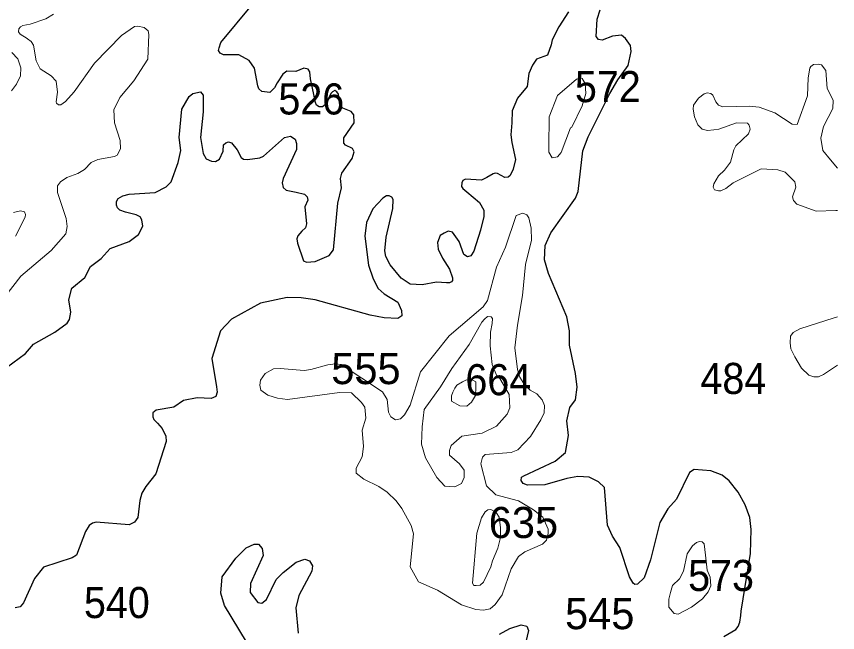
# Model space of a CAD drawing. Extents: x 499.9 to 555.3, y 9281.5 to 9336.8.
# Drawn here: x 551.068 to 555.296, y 9290.465 to 9293.635 of the extents above; entities that cross this region are included whole.
import ezdxf

# ---------------------------------------------------------------- set-up
doc = ezdxf.new("R2010")
doc.units = 0
doc.header["$LTSCALE"] = 0.064
doc.layers.add('1', color=7, linetype='Continuous', lineweight=25)
doc.layers.add('2', color=7, linetype='Continuous', lineweight=13)
doc.layers.add('21', color=7, linetype='Continuous')

msp = doc.modelspace()

# ---------------------------------------------------------------- linework, layer by layer
at = {"layer": '1'}
for points in [[(552.8065, 9292.9387), (552.7991, 9292.9553), (552.7619, 9292.9717), (552.7545, 9292.9822), (552.7539, 9293.0093), (552.8068, 9293.0876), (552.8053, 9293.1277), (552.791, 9293.1461), (552.7487, 9293.1632), (552.7335, 9293.1774), (552.7258, 9293.2343), (552.7182, 9293.2474), (552.7072, 9293.2529), (552.6963, 9293.2474), (552.6876, 9293.2387), (552.6602, 9293.1818), (552.6446, 9293.169), (552.6266, 9293.1699), (552.6132, 9293.1774), (552.6076, 9293.1913), (552.6001, 9293.2336), (552.5825, 9293.3131), (552.5781, 9293.3492), (552.5694, 9293.3634), (552.5475, 9293.3689), (552.5074, 9293.3508), (552.4611, 9293.3525), (552.4392, 9293.3382), (552.41, 9293.2931), (552.3972, 9293.2669), (552.3723, 9293.2436), (552.3319, 9293.2487), (552.3156, 9293.2616), (552.3103, 9293.2781), (552.2931, 9293.3685), (552.2667, 9293.4088), (552.2127, 9293.4367), (552.135, 9293.4378), (552.1175, 9293.4455), (552.1088, 9293.4597), (552.112, 9293.4734), (552.1203, 9293.5011), (552.2809, 9293.692)], [(554.4672, 9291.1514), (554.4224, 9291.1011), (554.3816, 9291.0303), (554.3336, 9290.8393), (554.2995, 9290.7455), (554.2663, 9290.7136), (554.2518, 9290.7124), (554.2432, 9290.7185), (554.2254, 9290.7508), (554.1748, 9290.9022), (554.1376, 9290.9611), (554.1113, 9291.0169), (554.0958, 9291.2106), (554.0659, 9291.2407), (554.0169, 9291.2641), (553.9596, 9291.2673), (553.9023, 9291.2579), (553.7885, 9291.2247), (553.6997, 9291.2231), (553.678, 9291.2314), (553.6669, 9291.2467), (553.6688, 9291.2636), (553.6806, 9291.2716), (553.8418, 9291.3471), (553.896, 9291.391), (553.9102, 9291.4791), (553.9013, 9291.5544), (553.9181, 9291.6231), (553.9467, 9291.6623), (553.9561, 9291.7264), (553.9469, 9291.7974), (553.9153, 9291.9431), (553.9151, 9292.0163), (553.9025, 9292.0895), (553.8078, 9292.3121), (553.7879, 9292.3831), (553.791, 9292.4555), (553.8202, 9292.5207), (553.946, 9292.6998), (553.9599, 9292.7338), (553.985, 9292.9426), (554.0113, 9293.0145), (554.1231, 9293.2382), (554.1645, 9293.3087), (554.2184, 9293.382), (554.2332, 9293.455), (554.2297, 9293.4851), (554.2046, 9293.521), (554.1839, 9293.5382), (554.137, 9293.5338), (554.0839, 9293.5119), (554.0654, 9293.5163), (554.0534, 9293.5318), (554.0589, 9293.6216), (554.0745, 9293.669)], [(553.9113, 9293.6589), (553.8603, 9293.5821), (553.8264, 9293.5139), (553.8215, 9293.4892), (553.8024, 9293.4363), (553.7465, 9293.4142), (553.7246, 9293.3832), (553.7062, 9293.3414), (553.6975, 9293.2737), (553.6481, 9293.214), (553.6212, 9293.1487), (553.6183, 9293.0869), (553.6135, 9293.0255), (553.6181, 9292.9869), (553.6379, 9292.8988), (553.6254, 9292.8488), (553.611, 9292.8168), (553.5993, 9292.8076), (553.5822, 9292.8065), (553.5452, 9292.8271), (553.5334, 9292.829), (553.5227, 9292.825), (553.491, 9292.8056), (553.4631, 9292.7923), (553.3805, 9292.7983), (553.3674, 9292.7913), (553.3622, 9292.779), (553.3599, 9292.7592), (553.3662, 9292.749), (553.3874, 9292.7328), (553.4528, 9292.6776), (553.474, 9292.6377), (553.474, 9292.6052)], [(551.0162, 9291.8287), (551.1154, 9291.9012), (551.1554, 9291.9481), (551.2658, 9292.0096), (551.3301, 9292.0565), (551.3411, 9292.0757), (551.3477, 9292.1135), (551.3386, 9292.177), (551.3534, 9292.2371), (551.4194, 9292.291), (551.45, 9292.348), (551.5038, 9292.3896), (551.5511, 9292.4413), (551.6493, 9292.476), (551.6973, 9292.5132), (551.7182, 9292.5559), (551.714, 9292.5876), (551.7052, 9292.6045), (551.6846, 9292.6137), (551.6298, 9292.6269), (551.6002, 9292.6376), (551.5885, 9292.6493), (551.5826, 9292.6633), (551.5838, 9292.683), (551.5917, 9292.698), (551.6153, 9292.7125), (551.648, 9292.7203), (551.7824, 9292.7287), (551.8395, 9292.7573), (551.8649, 9292.7844), (551.9003, 9292.8837), (551.9142, 9292.9457), (551.9066, 9293.0123), (551.9189, 9293.1583), (551.9569, 9293.2236), (551.9771, 9293.2386), (552.0152, 9293.2472), (552.0303, 9293.2289), (552.029, 9293.1433), (552.0156, 9293.0123), (552.0302, 9292.929), (552.0456, 9292.9025), (552.0722, 9292.8898), (552.0923, 9292.8892), (552.1131, 9292.9008), (552.1327, 9292.9417), (552.135, 9292.9736), (552.1462, 9292.9848), (552.1604, 9292.9888), (552.1757, 9292.9848), (552.2054, 9292.949), (552.2248, 9292.9093), (552.2378, 9292.9008), (552.2579, 9292.8982), (552.3205, 9292.9078), (552.3402, 9292.9164), (552.4487, 9293.0112), (552.4799, 9293.0187), (552.5039, 9293.0041), (552.5107, 9292.9804), (552.5096, 9292.9505), (552.4415, 9292.8012), (552.4371, 9292.7779), (552.4409, 9292.7541), (552.4575, 9292.7401), (552.5081, 9292.7314), (552.5517, 9292.7205), (552.5649, 9292.7073), (552.5679, 9292.689), (552.5537, 9292.6545), (552.5618, 9292.5679), (552.5573, 9292.5476), (552.5381, 9292.5304), (552.5165, 9292.5054), (552.5119, 9292.4906), (552.5153, 9292.4689), (552.5467, 9292.3768), (552.5621, 9292.37), (552.6068, 9292.3737), (552.6783, 9292.404), (552.7007, 9292.4334), (552.7228, 9292.6738)], [(552.7228, 9292.6738), (552.7421, 9292.7533), (552.7367, 9292.8012), (552.7438, 9292.8279), (552.7971, 9292.9045), (552.8065, 9292.9387)], [(553.3711, 9292.4106), (553.3481, 9292.4776), (553.3139, 9292.524), (553.2918, 9292.53), (553.2708, 9292.5196), (553.2494, 9292.5078), (553.2367, 9292.4708), (553.2399, 9292.4368), (553.2623, 9292.3904), (553.2973, 9292.3346), (553.314, 9292.2896), (553.3127, 9292.276), (553.3087, 9292.2684), (553.2973, 9292.2635), (553.2819, 9292.2646), (553.2307, 9292.2668), (553.1567, 9292.2543), (553.0956, 9292.2578), (553.0499, 9292.2888), (552.9925, 9292.3571), (552.9699, 9292.3991), (552.9651, 9292.4286), (552.9718, 9292.4999), (553.006, 9292.6463), (553.008, 9292.6933), (553.0002, 9292.7054), (552.9881, 9292.7119), (552.9742, 9292.7116), (552.9539, 9292.6996), (552.903, 9292.644), (552.8712, 9292.5741), (552.8616, 9292.505), (552.8812, 9292.3556), (552.9045, 9292.2846), (552.9305, 9292.2353), (552.9609, 9292.2076), (553.0322, 9292.164), (553.0503, 9292.1223), (553.0517, 9292.0942), (553.0323, 9292.081), (552.9612, 9292.0843), (552.8893, 9292.0969), (552.6068, 9292.1762), (552.5336, 9292.1873), (552.4613, 9292.1889), (552.3244, 9292.1599), (552.1748, 9292.0779), (552.1196, 9292.0163), (552.074, 9291.8746), (552.099, 9291.7283), (552.1018, 9291.7013), (552.0954, 9291.6786), (552.0712, 9291.6695), (551.9988, 9291.6732), (551.9278, 9291.6578), (551.8777, 9291.6242), (551.7873, 9291.6094), (551.7705, 9291.5957), (551.77, 9291.5751), (551.776, 9291.5604), (551.7943, 9291.5415), (551.8176, 9291.515), (551.838, 9291.4744), (551.8395, 9291.4473), (551.7854, 9291.2819), (551.7336, 9291.2156), (551.7146, 9291.1826), (551.7037, 9291.1438), (551.6932, 9291.0561), (551.6766, 9291.033), (551.6478, 9291.0194), (551.4784, 9291.0319), (551.46, 9291.0278), (551.4426, 9291.0162), (551.4239, 9290.9849), (551.3774, 9290.863), (551.355, 9290.8486), (551.2074, 9290.8019), (551.1614, 9290.743), (551.1047, 9290.6174), (551.0878, 9290.5969), (551.062, 9290.5917)], [(553.474, 9292.6052), (553.4583, 9292.5359), (553.4241, 9292.4273), (553.4086, 9292.4029), (553.3913, 9292.3987), (553.3711, 9292.4106)], [(554.7379, 9291.245), (554.7019, 9291.2748), (554.6432, 9291.2962), (554.5581, 9291.3037), (554.534, 9291.2889), (554.4672, 9291.1514)], [(554.7104, 9290.4442), (554.7725, 9290.481), (554.785, 9290.4965), (554.7937, 9290.5176), (554.7988, 9290.5522), (554.7997, 9290.574), (554.8477, 9290.8711), (554.8509, 9290.9953), (554.8447, 9291.057), (554.8207, 9291.1226), (554.7851, 9291.187), (554.7379, 9291.245)], [(552.2533, 9290.4175), (552.1394, 9290.6031), (552.12, 9290.6674), (552.1272, 9290.7516), (552.1978, 9290.8472), (552.2514, 9290.9007), (552.2916, 9290.9195), (552.3137, 9290.9191), (552.3333, 9290.8974), (552.3389, 9290.8616), (552.2727, 9290.7176), (552.2716, 9290.6702), (552.3116, 9290.6189), (552.3324, 9290.6164), (552.3553, 9290.6348), (552.406, 9290.7373), (552.4413, 9290.774), (552.5082, 9290.8264), (552.5524, 9290.8418), (552.5772, 9290.8333), (552.5927, 9290.8085), (552.5899, 9290.7808), (552.5213, 9290.6555), (552.5067, 9290.591), (552.5193, 9290.4614)], [(553.5548, 9290.4569), (553.6088, 9290.4856), (553.6668, 9290.5047), (553.6958, 9290.4978), (553.7047, 9290.4747), (553.6826, 9290.3801)]]:
    msp.add_lwpolyline(points, dxfattribs=at)
at = {"layer": '2'}
for points in [[(551.3212, 9293.197), (551.2965, 9293.1795), (551.2845, 9293.1796), (551.2751, 9293.1881), (551.2734, 9293.1954), (551.2793, 9293.2445), (551.2725, 9293.3021), (551.2475, 9293.3284), (551.1901, 9293.3659), (551.1696, 9293.4057), (551.1566, 9293.4876), (551.1432, 9293.5061), (551.1246, 9293.5198), (551.1235, 9293.5209), (551.0871, 9293.5439), (551.0795, 9293.5558), (551.0796, 9293.5709), (551.0883, 9293.5814), (551.1007, 9293.5875), (551.1382, 9293.595), (551.219, 9293.623), (551.2587, 9293.6469)], [(550.8716, 9292.0172), (551.0903, 9292.2989), (551.2463, 9292.4296), (551.323, 9292.5157), (551.3286, 9292.5543), (551.3241, 9292.5957), (551.2797, 9292.7294), (551.28, 9292.7624), (551.2957, 9292.784), (551.3272, 9292.8064), (551.3845, 9292.8273), (551.4188, 9292.8476), (551.4526, 9292.8827), (551.4871, 9292.899), (551.5722, 9292.9133), (551.5869, 9292.9218), (551.6038, 9292.953), (551.6026, 9292.9957), (551.5724, 9293.0866), (551.5694, 9293.1549), (551.601, 9293.2171), (551.673, 9293.3037), (551.7441, 9293.4145), (551.7495, 9293.542), (551.747, 9293.5606), (551.7251, 9293.578), (551.6939, 9293.5844)], [(551.6939, 9293.5844), (551.6763, 9293.5832), (551.609, 9293.537), (551.4705, 9293.3937), (551.3661, 9293.2461), (551.3212, 9293.197)], [(551.0439, 9293.4494), (551.0749, 9293.4167), (551.0913, 9293.3699), (551.0884, 9293.3293), (551.0688, 9293.2865), (551.0428, 9293.2512)], [(555.296, 9292.637), (555.2879, 9292.636), (555.1864, 9292.6333), (555.0865, 9292.6683), (555.0701, 9292.688), (555.0643, 9292.7072), (555.0814, 9292.7571), (555.0766, 9292.7842), (555.0264, 9292.833), (554.9889, 9292.8456), (554.9036, 9292.8504), (554.7593, 9292.7782), (554.7204, 9292.7494), (554.6951, 9292.7375), (554.6823, 9292.7367), (554.663, 9292.7427), (554.656, 9292.7561), (554.659, 9292.7729), (554.683, 9292.8149), (554.7139, 9292.8432), (554.7451, 9292.8851), (554.7613, 9292.9476), (554.7717, 9292.9687), (554.8375, 9293.0306), (554.8453, 9293.0548), (554.8412, 9293.0747), (554.8316, 9293.0853), (554.7753, 9293.0881), (554.6844, 9293.0555), (554.6591, 9293.0516), (554.6258, 9293.0485), (554.599, 9293.054), (554.5758, 9293.0771), (554.56, 9293.1177), (554.5531, 9293.1571), (554.5551, 9293.1789), (554.5793, 9293.2136), (554.6087, 9293.2357), (554.6244, 9293.2411), (554.6431, 9293.2375), (554.654, 9293.2298), (554.6696, 9293.195), (554.6823, 9293.179), (554.7046, 9293.1697), (554.8427, 9293.1726), (554.8931, 9293.1675), (554.9733, 9293.1383), (555.0618, 9293.0808), (555.0887, 9293.079), (555.1414, 9293.2267), (555.1441, 9293.3181), (555.1525, 9293.3694), (555.1585, 9293.3779), (555.1721, 9293.3869), (555.197, 9293.3892), (555.2137, 9293.3854), (555.2357, 9293.357), (555.2425, 9293.2644), (555.2741, 9293.2035), (555.271, 9293.1607), (555.2244, 9293.0691), (555.2107, 9293.0087), (555.2204, 9292.9451), (555.26, 9292.8973), (555.2962, 9292.8533)], [(551.0533, 9292.6258), (551.0884, 9292.6344), (551.1103, 9292.6294), (551.1153, 9292.6162), (551.1133, 9292.6022), (551.063, 9292.5041)], [(555.2952, 9291.8406), (555.2241, 9291.7929), (555.1986, 9291.7808), (555.1732, 9291.7796), (555.1478, 9291.7885), (555.1112, 9291.825), (555.0758, 9291.8826), (555.0548, 9291.9246), (555.0514, 9291.9551), (555.0537, 9291.9901), (555.0669, 9292.0077), (555.1019, 9292.0278), (555.2791, 9292.084), (555.2954, 9292.0892)]]:
    msp.add_lwpolyline(points, dxfattribs=at)
for points in [[(553.8095, 9292.9633), (553.811, 9293.119), (553.8543, 9293.2288), (553.9523, 9293.3128), (553.9812, 9293.3163), (553.9971, 9293.289), (553.9992, 9293.2376), (553.9805, 9293.1748), (553.9278, 9293.0652), (553.9209, 9293.0612), (553.8735, 9292.9339), (553.8544, 9292.9119), (553.8274, 9292.9074), (553.8086, 9292.9362)], [(552.793, 9291.6979), (552.7308, 9291.6996), (552.4636, 9291.6641), (552.4127, 9291.6704), (552.3618, 9291.6859), (552.327, 9291.7113), (552.3205, 9291.7377), (552.325, 9291.7627), (552.3482, 9291.7981), (552.391, 9291.821), (552.4259, 9291.8233), (552.5492, 9291.8136), (552.5839, 9291.8189), (552.6712, 9291.8421), (552.7118, 9291.8477), (552.7397, 9291.8435), (552.9531, 9291.7039), (552.9772, 9291.6633), (552.9835, 9291.5982), (552.9962, 9291.5746), (553.0205, 9291.5588), (553.0464, 9291.5645), (553.0661, 9291.5854), (553.095, 9291.6343), (553.1479, 9291.8064), (553.2965, 9291.9922), (553.4718, 9292.1409), (553.4939, 9292.1732), (553.5402, 9292.3443), (553.5859, 9292.4476), (553.6417, 9292.6105), (553.6754, 9292.6231), (553.6953, 9292.6137), (553.7072, 9292.5992), (553.7178, 9292.5447), (553.7209, 9292.4834), (553.6895, 9292.3576), (553.6746, 9292.1985), (553.6478, 9292.0465), (553.6351, 9291.9304), (553.6474, 9291.8182), (553.6602, 9291.7791), (553.6851, 9291.7378), (553.7134, 9291.7112), (553.7483, 9291.6933), (553.7743, 9291.6624), (553.7875, 9291.6324), (553.7847, 9291.5955), (553.7686, 9291.5586), (553.7145, 9291.4729), (553.649, 9291.4041), (553.615, 9291.3916), (553.4808, 9291.3802), (553.4681, 9291.3664), (553.46, 9291.332), (553.488, 9291.2198), (553.5373, 9291.1734), (553.6533, 9291.142), (553.7298, 9291.0961), (553.7785, 9291.0582), (553.8061, 9290.997), (553.8068, 9290.9753), (553.7971, 9290.9397), (553.7776, 9290.9202), (553.6857, 9290.8806), (553.6538, 9290.8554), (553.616, 9290.7932), (553.5684, 9290.6587), (553.5335, 9290.6091), (553.5065, 9290.5868), (553.4726, 9290.5801), (553.4344, 9290.5832), (553.3589, 9290.6073), (553.2356, 9290.6824), (553.1377, 9290.7262), (553.0957, 9290.8022), (553.1131, 9290.9718), (553.0998, 9291.0161), (553.0524, 9291.1035), (553.0233, 9291.1423), (552.9772, 9291.1869), (552.934, 9291.2168), (552.8573, 9291.2544), (552.8174, 9291.2851), (552.8175, 9291.311), (552.849, 9291.3695), (552.8551, 9291.4215), (552.8488, 9291.5062), (552.8677, 9291.5669), (552.8612, 9291.6238), (552.8448, 9291.6484)], [(553.1534, 9291.4345), (553.1564, 9291.5237), (553.1683, 9291.6126), (553.252, 9291.7293), (553.3108, 9291.8235), (553.3998, 9291.9475), (553.4636, 9292.0621), (553.4782, 9292.0777), (553.4934, 9292.0907), (553.512, 9292.0894), (553.5187, 9292.0799), (553.5185, 9292.0546), (553.5093, 9292.0107), (553.5077, 9291.94), (553.5185, 9291.8437), (553.5399, 9291.7898), (553.5497, 9291.7834), (553.606, 9291.6891), (553.6094, 9291.6209), (553.5955, 9291.5885), (553.5399, 9291.5258), (553.4656, 9291.4902), (553.362, 9291.4744), (553.3073, 9291.4264), (553.2978, 9291.4016), (553.2985, 9291.3778), (553.3489, 9291.3321), (553.3739, 9291.3006), (553.3737, 9291.263), (553.3594, 9291.2313), (553.3246, 9291.2141), (553.2737, 9291.2183), (553.2328, 9291.2622), (553.1742, 9291.363)], [(553.3077, 9291.6556), (553.3509, 9291.6309), (553.388, 9291.6288), (553.4106, 9291.6494), (553.4312, 9291.6844), (553.4333, 9291.7256), (553.4333, 9291.7544), (553.4188, 9291.7626), (553.3859, 9291.7647), (553.3653, 9291.7544), (553.3365, 9291.7379), (553.3262, 9291.7215), (553.3159, 9291.7009), (553.3077, 9291.6824)], [(553.439, 9290.9763), (553.4627, 9291.0543), (553.482, 9291.0859), (553.4958, 9291.0969), (553.5102, 9291.0971), (553.5377, 9291.082), (553.5543, 9291.0588), (553.5601, 9291.0051), (553.5601, 9290.9539), (553.5476, 9290.899), (553.5201, 9290.8336), (553.5116, 9290.8034), (553.4726, 9290.7234), (553.4551, 9290.7084), (553.4359, 9290.7062), (553.4239, 9290.7073), (553.4157, 9290.7191)], [(554.5439, 9290.5953), (554.6008, 9290.6375), (554.6307, 9290.675), (554.6435, 9290.7053), (554.6394, 9290.7488), (554.625, 9290.7864), (554.6166, 9290.8633), (554.6091, 9290.9207), (554.5985, 9290.9313), (554.5844, 9290.9333), (554.5693, 9290.9288), (554.5486, 9290.9108), (554.5216, 9290.8691), (554.5031, 9290.7808), (554.4825, 9290.7417), (554.4459, 9290.706), (554.4353, 9290.6715), (554.4266, 9290.6362), (554.428, 9290.5944), (554.4541, 9290.5633), (554.4754, 9290.5598)]]:
    msp.add_lwpolyline(points, close=True, dxfattribs=at)

# ---------------------------------------------------------------- texts
at = {"layer": '21', "width": 0.95}
for s, p in [('572', (553.9437, 9293.1938)), ('526', (552.4168, 9293.1304)), ('484', (554.5899, 9291.6922)), ('664', (553.3798, 9291.6858)), ('573', (554.5266, 9290.6784)), ('540', (551.4157, 9290.5391))]:
    msp.add_text(s, height=0.16, dxfattribs=at).set_placement(p)
at = {"layer": '21'}
for s, p in [('555', (552.6892, 9291.7429)), ('635', (553.5002, 9290.9509)), ('545', (553.893, 9290.482))]:
    msp.add_text(s, height=0.16, dxfattribs=at).set_placement(p)

doc.saveas('drawing.dxf')
